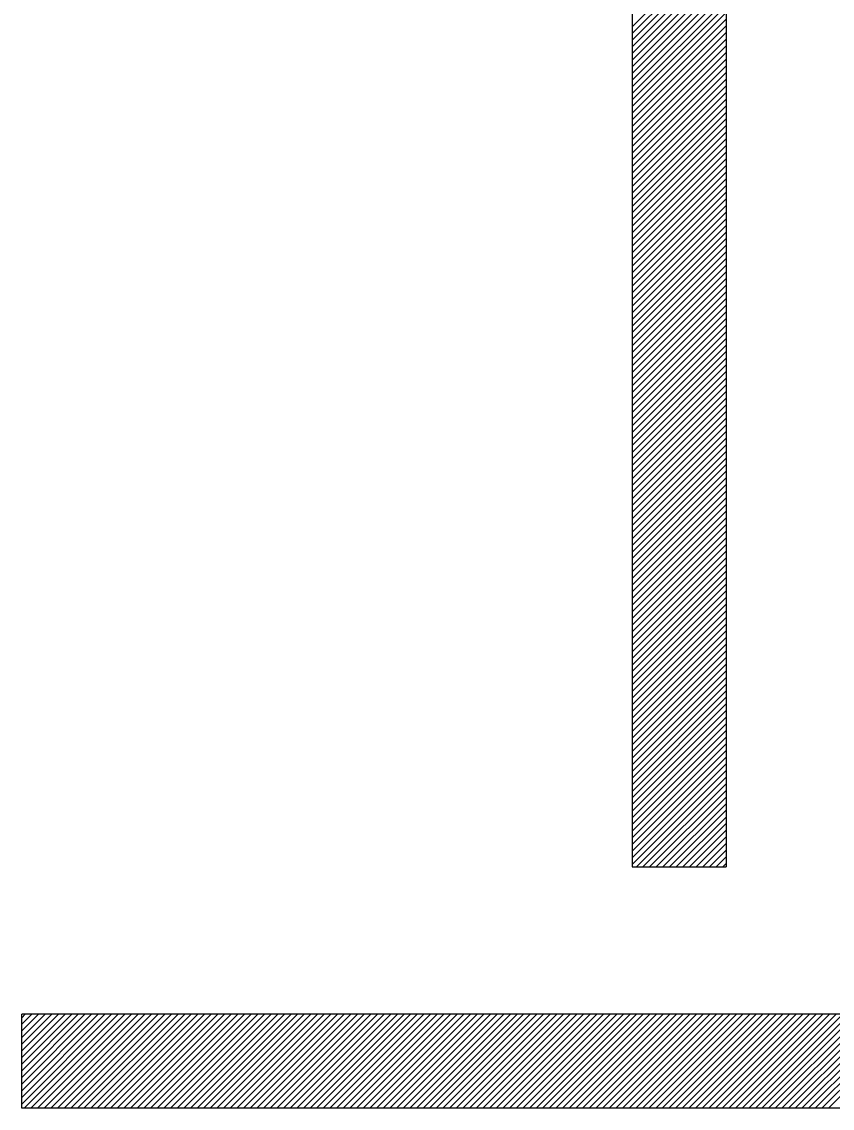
# Model space of a CAD drawing. Extents: x 519536 to 519949, y 326041 to 326519.
# Drawn here: x 519879.363 to 519881.088, y 326056.034 to 326058.345 of the extents above; entities that cross this region are included whole.
import ezdxf

# ---------------------------------------------------------------- set-up
doc = ezdxf.new("R2010")
doc.units = 0
doc.layers.add('RAMI_PLAN_####_TKST_#', color=7, linetype='Continuous')

msp = doc.modelspace()

# ---------------------------------------------------------------- linework, layer by layer
at = {"layer": 'RAMI_PLAN_####_TKST_#'}
for p, q in [((519880.6618, 326058.5456), (519880.6618, 326056.5474)), ((519880.6618, 326058.3345), (519880.8618, 326058.5345)), ((519880.8618, 326058.5456), (519880.8618, 326056.5474)), ((519880.6618, 326058.3204), (519880.8618, 326058.5204)), ((519880.6618, 326058.3063), (519880.8618, 326058.5063)), ((519880.6618, 326058.2921), (519880.8618, 326058.4921)), ((519880.6618, 326058.278), (519880.8618, 326058.478)), ((519880.6618, 326058.2638), (519880.8618, 326058.4638)), ((519880.6618, 326058.2497), (519880.8618, 326058.4497)), ((519880.6618, 326058.2355), (519880.8618, 326058.4355)), ((519880.6618, 326058.2214), (519880.8618, 326058.4214)), ((519880.6618, 326058.2073), (519880.8618, 326058.4073)), ((519880.6618, 326058.1931), (519880.8618, 326058.3931)), ((519880.6618, 326058.179), (519880.8618, 326058.379)), ((519880.6618, 326058.1648), (519880.8618, 326058.3648)), ((519880.6618, 326058.1507), (519880.8618, 326058.3507)), ((519880.6618, 326058.1366), (519880.8618, 326058.3366)), ((519880.6618, 326058.1224), (519880.8618, 326058.3224)), ((519880.6618, 326058.1083), (519880.8618, 326058.3083)), ((519880.6618, 326058.0941), (519880.8618, 326058.2941)), ((519880.6618, 326058.08), (519880.8618, 326058.28)), ((519880.6618, 326058.0658), (519880.8618, 326058.2658)), ((519880.6618, 326058.0517), (519880.8618, 326058.2517)), ((519880.6618, 326058.0376), (519880.8618, 326058.2376)), ((519880.6618, 326058.0234), (519880.8618, 326058.2234)), ((519880.6618, 326058.0093), (519880.8618, 326058.2093)), ((519880.6618, 326057.9951), (519880.8618, 326058.1951)), ((519880.6618, 326057.981), (519880.8618, 326058.181)), ((519880.6618, 326057.9668), (519880.8618, 326058.1668)), ((519880.6618, 326057.9527), (519880.8618, 326058.1527)), ((519880.6618, 326057.9386), (519880.8618, 326058.1386)), ((519880.6618, 326057.9244), (519880.8618, 326058.1244)), ((519880.6618, 326057.9103), (519880.8618, 326058.1103)), ((519880.6618, 326057.8961), (519880.8618, 326058.0961)), ((519880.6618, 326057.882), (519880.8618, 326058.082)), ((519880.6618, 326057.8679), (519880.8618, 326058.0679)), ((519880.6618, 326057.8537), (519880.8618, 326058.0537)), ((519880.6618, 326057.8396), (519880.8618, 326058.0396)), ((519880.6618, 326057.8254), (519880.8618, 326058.0254)), ((519880.6618, 326057.8113), (519880.8618, 326058.0113)), ((519880.6618, 326057.7971), (519880.8618, 326057.9971)), ((519880.6618, 326057.783), (519880.8618, 326057.983)), ((519880.6618, 326057.7689), (519880.8618, 326057.9689)), ((519880.6618, 326057.7547), (519880.8618, 326057.9547)), ((519880.6618, 326057.7406), (519880.8618, 326057.9406)), ((519880.6618, 326057.7264), (519880.8618, 326057.9264)), ((519880.6618, 326057.7123), (519880.8618, 326057.9123)), ((519880.6618, 326057.6981), (519880.8618, 326057.8981)), ((519880.6618, 326057.684), (519880.8618, 326057.884)), ((519880.6618, 326057.6699), (519880.8618, 326057.8699)), ((519880.6618, 326057.6557), (519880.8618, 326057.8557)), ((519880.6618, 326057.6416), (519880.8618, 326057.8416)), ((519880.6618, 326057.6274), (519880.8618, 326057.8274)), ((519880.6618, 326057.6133), (519880.8618, 326057.8133)), ((519880.6618, 326057.5992), (519880.8618, 326057.7992)), ((519880.6618, 326057.585), (519880.8618, 326057.785)), ((519880.6618, 326057.5709), (519880.8618, 326057.7709)), ((519880.6618, 326057.5567), (519880.8618, 326057.7567)), ((519880.6618, 326057.5426), (519880.8618, 326057.7426)), ((519880.6618, 326057.5284), (519880.8618, 326057.7284)), ((519880.6618, 326057.5143), (519880.8618, 326057.7143)), ((519880.6618, 326057.5002), (519880.8618, 326057.7002)), ((519880.6618, 326057.486), (519880.8618, 326057.686)), ((519880.6618, 326057.4719), (519880.8618, 326057.6719)), ((519880.6618, 326057.4577), (519880.8618, 326057.6577)), ((519880.6618, 326057.4436), (519880.8618, 326057.6436)), ((519880.6618, 326057.4294), (519880.8618, 326057.6294)), ((519880.6618, 326057.4153), (519880.8618, 326057.6153)), ((519880.6618, 326057.4012), (519880.8618, 326057.6012)), ((519880.6618, 326057.387), (519880.8618, 326057.587)), ((519880.6618, 326057.3729), (519880.8618, 326057.5729)), ((519880.6618, 326057.3587), (519880.8618, 326057.5587)), ((519880.6618, 326057.3446), (519880.8618, 326057.5446)), ((519880.6618, 326057.3305), (519880.8618, 326057.5305)), ((519880.6618, 326057.3163), (519880.8618, 326057.5163)), ((519880.6618, 326057.3022), (519880.8618, 326057.5022)), ((519880.6618, 326057.288), (519880.8618, 326057.488)), ((519880.6618, 326057.2739), (519880.8618, 326057.4739)), ((519880.6618, 326057.2597), (519880.8618, 326057.4597)), ((519880.6618, 326057.2456), (519880.8618, 326057.4456)), ((519880.6618, 326057.2315), (519880.8618, 326057.4315)), ((519880.6618, 326057.2173), (519880.8618, 326057.4173)), ((519880.6618, 326057.2032), (519880.8618, 326057.4032)), ((519880.6618, 326057.189), (519880.8618, 326057.389)), ((519880.6618, 326057.1749), (519880.8618, 326057.3749)), ((519880.6618, 326057.1607), (519880.8618, 326057.3607)), ((519880.6618, 326057.1466), (519880.8618, 326057.3466)), ((519880.6618, 326057.1325), (519880.8618, 326057.3325)), ((519880.6618, 326057.1183), (519880.8618, 326057.3183)), ((519880.6618, 326057.1042), (519880.8618, 326057.3042)), ((519880.6618, 326057.09), (519880.8618, 326057.29)), ((519880.6618, 326057.0759), (519880.8618, 326057.2759)), ((519880.6618, 326057.0618), (519880.8618, 326057.2618)), ((519880.6618, 326057.0476), (519880.8618, 326057.2476)), ((519880.6618, 326057.0335), (519880.8618, 326057.2335)), ((519880.6618, 326057.0193), (519880.8618, 326057.2193)), ((519880.6618, 326057.0052), (519880.8618, 326057.2052)), ((519880.6618, 326056.991), (519880.8618, 326057.191)), ((519880.6618, 326056.9769), (519880.8618, 326057.1769)), ((519880.6618, 326056.9628), (519880.8618, 326057.1628)), ((519880.6618, 326056.9486), (519880.8618, 326057.1486)), ((519880.6618, 326056.9345), (519880.8618, 326057.1345)), ((519880.6618, 326056.9203), (519880.8618, 326057.1203)), ((519880.6618, 326056.9062), (519880.8618, 326057.1062)), ((519880.6618, 326056.892), (519880.8618, 326057.092)), ((519880.6618, 326056.8779), (519880.8618, 326057.0779)), ((519880.6618, 326056.8638), (519880.8618, 326057.0638)), ((519880.6618, 326056.8496), (519880.8618, 326057.0496)), ((519880.6618, 326056.8355), (519880.8618, 326057.0355)), ((519880.6618, 326056.8213), (519880.8618, 326057.0213)), ((519880.6618, 326056.8072), (519880.8618, 326057.0072)), ((519880.6618, 326056.7931), (519880.8618, 326056.9931)), ((519880.6618, 326056.7789), (519880.8618, 326056.9789)), ((519880.6618, 326056.7648), (519880.8618, 326056.9648)), ((519880.6618, 326056.7506), (519880.8618, 326056.9506)), ((519880.6618, 326056.7365), (519880.8618, 326056.9365)), ((519880.6618, 326056.7223), (519880.8618, 326056.9223)), ((519880.6618, 326056.7082), (519880.8618, 326056.9082)), ((519880.6618, 326056.6941), (519880.8618, 326056.8941)), ((519880.6618, 326056.6799), (519880.8618, 326056.8799)), ((519880.6618, 326056.6658), (519880.8618, 326056.8658)), ((519880.6618, 326056.6516), (519880.8618, 326056.8516)), ((519880.6618, 326056.6375), (519880.8618, 326056.8375)), ((519880.6618, 326056.6233), (519880.8618, 326056.8233)), ((519880.6618, 326056.6092), (519880.8618, 326056.8092)), ((519880.6618, 326056.5951), (519880.8618, 326056.7951)), ((519880.6618, 326056.5809), (519880.8618, 326056.7809)), ((519880.6618, 326056.5668), (519880.8618, 326056.7668)), ((519880.6618, 326056.5526), (519880.8618, 326056.7526)), ((519880.6707, 326056.5474), (519880.8618, 326056.7385)), ((519880.6848, 326056.5474), (519880.8618, 326056.7243)), ((519880.699, 326056.5474), (519880.8618, 326056.7102)), ((519880.7131, 326056.5474), (519880.8618, 326056.6961)), ((519880.7272, 326056.5474), (519880.8618, 326056.6819)), ((519880.7414, 326056.5474), (519880.8618, 326056.6678)), ((519880.7555, 326056.5474), (519880.8618, 326056.6536)), ((519880.7697, 326056.5474), (519880.8618, 326056.6395)), ((519880.7838, 326056.5474), (519880.8618, 326056.6254)), ((519880.798, 326056.5474), (519880.8618, 326056.6112)), ((519880.8121, 326056.5474), (519880.8618, 326056.5971)), ((519880.8262, 326056.5474), (519880.8618, 326056.5829)), ((519880.8404, 326056.5474), (519880.8618, 326056.5688)), ((519880.6618, 326056.5474), (519880.8618, 326056.5474)), ((519880.8545, 326056.5474), (519880.8618, 326056.5546)), ((519879.363, 326056.034), (519879.363, 326056.234)), ((519879.363, 326056.0428), (519879.5541, 326056.234)), ((519879.363, 326056.057), (519879.54, 326056.234)), ((519879.363, 326056.0711), (519879.5258, 326056.234)), ((519879.363, 326056.0853), (519879.5117, 326056.234)), ((519879.363, 326056.0994), (519879.4976, 326056.234)), ((519879.363, 326056.1136), (519879.4834, 326056.234)), ((519879.363, 326056.1277), (519879.4693, 326056.234)), ((519879.363, 326056.1418), (519879.4551, 326056.234)), ((519879.363, 326056.156), (519879.441, 326056.234)), ((519879.363, 326056.1701), (519879.4268, 326056.234)), ((519879.363, 326056.1843), (519879.4127, 326056.234)), ((519879.363, 326056.1984), (519879.3986, 326056.234)), ((519879.363, 326056.2126), (519879.3844, 326056.234)), ((519879.363, 326056.2267), (519879.3703, 326056.234)), ((519887.0228, 326056.234), (519879.363, 326056.234)), ((519879.3683, 326056.034), (519879.5683, 326056.234)), ((519879.3824, 326056.034), (519879.5824, 326056.234)), ((519879.3965, 326056.034), (519879.5965, 326056.234)), ((519879.4107, 326056.034), (519879.6107, 326056.234)), ((519879.4248, 326056.034), (519879.6248, 326056.234)), ((519879.439, 326056.034), (519879.639, 326056.234)), ((519879.4531, 326056.034), (519879.6531, 326056.234)), ((519879.4673, 326056.034), (519879.6673, 326056.234)), ((519879.4814, 326056.034), (519879.6814, 326056.234)), ((519879.4955, 326056.034), (519879.6955, 326056.234)), ((519879.5097, 326056.034), (519879.7097, 326056.234)), ((519879.5238, 326056.034), (519879.7238, 326056.234)), ((519879.538, 326056.034), (519879.738, 326056.234)), ((519879.5521, 326056.034), (519879.7521, 326056.234)), ((519879.5663, 326056.034), (519879.7663, 326056.234)), ((519879.5804, 326056.034), (519879.7804, 326056.234)), ((519879.5945, 326056.034), (519879.7945, 326056.234)), ((519879.6087, 326056.034), (519879.8087, 326056.234)), ((519879.6228, 326056.034), (519879.8228, 326056.234)), ((519879.637, 326056.034), (519879.837, 326056.234)), ((519879.6511, 326056.034), (519879.8511, 326056.234)), ((519879.6652, 326056.034), (519879.8652, 326056.234)), ((519879.6794, 326056.034), (519879.8794, 326056.234)), ((519879.6935, 326056.034), (519879.8935, 326056.234)), ((519879.7077, 326056.034), (519879.9077, 326056.234)), ((519879.7218, 326056.034), (519879.9218, 326056.234)), ((519879.736, 326056.034), (519879.936, 326056.234)), ((519879.7501, 326056.034), (519879.9501, 326056.234)), ((519879.7642, 326056.034), (519879.9642, 326056.234)), ((519879.7784, 326056.034), (519879.9784, 326056.234)), ((519879.7925, 326056.034), (519879.9925, 326056.234)), ((519879.8067, 326056.034), (519880.0067, 326056.234)), ((519879.8208, 326056.034), (519880.0208, 326056.234)), ((519879.835, 326056.034), (519880.035, 326056.234)), ((519879.8491, 326056.034), (519880.0491, 326056.234)), ((519879.8632, 326056.034), (519880.0632, 326056.234)), ((519879.8774, 326056.034), (519880.0774, 326056.234)), ((519879.8915, 326056.034), (519880.0915, 326056.234)), ((519879.9057, 326056.034), (519880.1057, 326056.234)), ((519879.9198, 326056.034), (519880.1198, 326056.234)), ((519879.9339, 326056.034), (519880.1339, 326056.234)), ((519879.9481, 326056.034), (519880.1481, 326056.234)), ((519879.9622, 326056.034), (519880.1622, 326056.234)), ((519879.9764, 326056.034), (519880.1764, 326056.234)), ((519879.9905, 326056.034), (519880.1905, 326056.234)), ((519880.0047, 326056.034), (519880.2047, 326056.234)), ((519880.0188, 326056.034), (519880.2188, 326056.234)), ((519880.0329, 326056.034), (519880.2329, 326056.234)), ((519880.0471, 326056.034), (519880.2471, 326056.234)), ((519880.0612, 326056.034), (519880.2612, 326056.234)), ((519880.0754, 326056.034), (519880.2754, 326056.234)), ((519880.0895, 326056.034), (519880.2895, 326056.234)), ((519880.1037, 326056.034), (519880.3037, 326056.234)), ((519880.1178, 326056.034), (519880.3178, 326056.234)), ((519880.1319, 326056.034), (519880.3319, 326056.234)), ((519880.1461, 326056.034), (519880.3461, 326056.234)), ((519880.1602, 326056.034), (519880.3602, 326056.234)), ((519880.1744, 326056.034), (519880.3744, 326056.234)), ((519880.1885, 326056.034), (519880.3885, 326056.234)), ((519880.2026, 326056.034), (519880.4026, 326056.234)), ((519880.2168, 326056.034), (519880.4168, 326056.234)), ((519880.2309, 326056.034), (519880.4309, 326056.234)), ((519880.2451, 326056.034), (519880.4451, 326056.234)), ((519880.2592, 326056.034), (519880.4592, 326056.234)), ((519880.2734, 326056.034), (519880.4734, 326056.234)), ((519880.2875, 326056.034), (519880.4875, 326056.234)), ((519880.3016, 326056.034), (519880.5016, 326056.234)), ((519880.3158, 326056.034), (519880.5158, 326056.234)), ((519880.3299, 326056.034), (519880.5299, 326056.234)), ((519880.3441, 326056.034), (519880.5441, 326056.234)), ((519880.3582, 326056.034), (519880.5582, 326056.234)), ((519880.3724, 326056.034), (519880.5724, 326056.234)), ((519880.3865, 326056.034), (519880.5865, 326056.234)), ((519880.4006, 326056.034), (519880.6006, 326056.234)), ((519880.4148, 326056.034), (519880.6148, 326056.234)), ((519880.4289, 326056.034), (519880.6289, 326056.234)), ((519880.4431, 326056.034), (519880.6431, 326056.234)), ((519880.4572, 326056.034), (519880.6572, 326056.234)), ((519880.4713, 326056.034), (519880.6713, 326056.234)), ((519880.4855, 326056.034), (519880.6855, 326056.234)), ((519880.4996, 326056.034), (519880.6996, 326056.234)), ((519880.5138, 326056.034), (519880.7138, 326056.234)), ((519880.5279, 326056.034), (519880.7279, 326056.234)), ((519880.5421, 326056.034), (519880.7421, 326056.234)), ((519880.5562, 326056.034), (519880.7562, 326056.234)), ((519880.5703, 326056.034), (519880.7703, 326056.234)), ((519880.5845, 326056.034), (519880.7845, 326056.234)), ((519880.5986, 326056.034), (519880.7986, 326056.234)), ((519880.6128, 326056.034), (519880.8128, 326056.234)), ((519880.6269, 326056.034), (519880.8269, 326056.234)), ((519880.6411, 326056.034), (519880.8411, 326056.234)), ((519880.6552, 326056.034), (519880.8552, 326056.234)), ((519880.6693, 326056.034), (519880.8693, 326056.234)), ((519880.6835, 326056.034), (519880.8835, 326056.234)), ((519880.6976, 326056.034), (519880.8976, 326056.234)), ((519880.7118, 326056.034), (519880.9118, 326056.234)), ((519880.7259, 326056.034), (519880.9259, 326056.234)), ((519880.74, 326056.034), (519880.94, 326056.234)), ((519880.7542, 326056.034), (519880.9542, 326056.234)), ((519880.7683, 326056.034), (519880.9683, 326056.234)), ((519880.7825, 326056.034), (519880.9825, 326056.234)), ((519880.7966, 326056.034), (519880.9966, 326056.234)), ((519880.8108, 326056.034), (519881.0108, 326056.234)), ((519880.8249, 326056.034), (519881.0249, 326056.234)), ((519880.839, 326056.034), (519881.039, 326056.234)), ((519880.8532, 326056.034), (519881.0532, 326056.234)), ((519880.8673, 326056.034), (519881.0673, 326056.234)), ((519880.8815, 326056.034), (519881.0815, 326056.234)), ((519880.8956, 326056.034), (519881.0956, 326056.234)), ((519880.9098, 326056.034), (519881.1098, 326056.234)), ((519880.9239, 326056.034), (519881.1239, 326056.234)), ((519880.938, 326056.034), (519881.138, 326056.234)), ((519880.9522, 326056.034), (519881.1522, 326056.234)), ((519880.9663, 326056.034), (519881.1663, 326056.234)), ((519880.9805, 326056.034), (519881.1805, 326056.234)), ((519880.9946, 326056.034), (519881.1946, 326056.234)), ((519881.0088, 326056.034), (519881.2088, 326056.234)), ((519881.0229, 326056.034), (519881.2229, 326056.234)), ((519881.037, 326056.034), (519881.237, 326056.234)), ((519881.0512, 326056.034), (519881.2512, 326056.234)), ((519881.0653, 326056.034), (519881.2653, 326056.234)), ((519881.0795, 326056.034), (519881.2795, 326056.234)), ((519890.4471, 326056.034), (519879.363, 326056.034))]:
    msp.add_line(p, q, dxfattribs=at)

doc.saveas('drawing.dxf')
